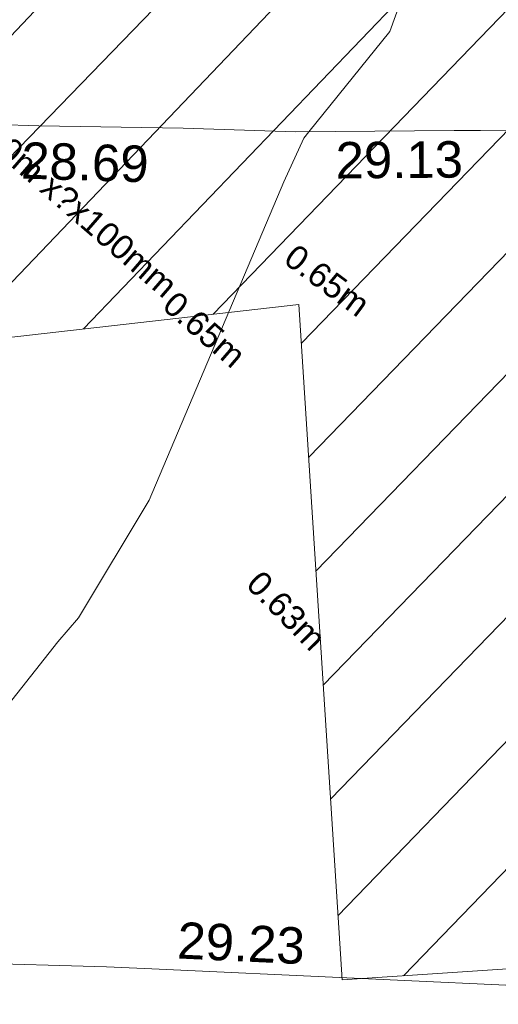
# Model space of a CAD drawing. Header units: millimetres. Extents: x -287732 to 520720, y -88450 to 287754.
# Tile 262 of 383: x 24382 to 29308, y 185160 to 195288. Entities that reach past the tile are written whole.
import ezdxf

# ---------------------------------------------------------------- set-up
doc = ezdxf.new("R2010")
doc.units = ezdxf.units.MM
for name, pattern in [('IMPORT-HIDDEN2 _3_', [4762.5, 3175, -1587.5]), ('IMPORT-UG_ELEC_QLB2 _2_', [2500, 1500, -300.0000000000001, 0, -50, 150, -300.0000000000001, 0, -200]), ('IMPORT-UG_ELEC_STREET LIGHTING_QLB2 _2_', [2700, 1500, -300.0000000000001, 0, -250, 150, -300.0000000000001, 0, -200])]:
    doc.linetypes.add(name, pattern=pattern)
doc.layers.add('00_UAV_DRIVE_WAY', color=7, linetype='Continuous', lineweight=9)
for name, color, linetype, lineweight, true_color in [('00_UAV_FOOTPATH', 7, 'Continuous', 9, 0xa50000), ('01_DTM_CONTOUR_MNR', 7, 'Continuous', 9, 0xa5a552), ('12333-PUM-2D-U-0001-C01 - Rev2_REVIT IMPORT_dwg', 7, 'Continuous', 9, 0x767676), ('PUM-CHAMBER EXTENTS', 6, 'IMPORT-HIDDEN2 _3_', 9, 0xff00ff), ('PUM-ELECTRIC-QLB2', 1, 'IMPORT-UG_ELEC_QLB2 _2_', 9, 0xff0000), ('PUM-UNABLE TO SURVEY', 190, 'Continuous', 9, 0x7f00ff)]:
    doc.layers.add(name, color=color, linetype=linetype, lineweight=lineweight, true_color=true_color)
doc.styles.add('Arial_1', font='arial.ttf', dxfattribs={"height": 250})
doc.styles.add('Swis721 Lt BT_2', font='swissl.ttf', dxfattribs={"height": 375})

# ---------------------------------------------------------------- blocks, each defined once
blk = doc.blocks.new('12333-PUM-2D-U-0001-C01 - Rev2_REVIT IMPORT_dwg_MGS62954_T2_Galway_ITM_3d_Rev1-2077680-Site Location Plan Proposed')
at = {"layer": '00_UAV_DRIVE_WAY', "color": 254, "true_color": 0xcccccc, "flags": 128}
blk.add_lwpolyline([(533935151.1490001, 725749027.8814999), (533934467.0380611, 725749034.3286189), (533934196.149, 725749036.8815001), (533932564.149, 725749052.8814999), (533931410.149, 725749109.8815), (533929926.149, 725749160.8814999), (533929492.9765826, 725749183.1847615), (533929318.9999999, 725749192.1425), (533929344.6607265, 725750246.0064324)], dxfattribs=at)
at = {"layer": '00_UAV_FOOTPATH', "color": 254, "true_color": 0xcccccc, "flags": 128}
blk.add_lwpolyline([(533925970, 725740690.0000001), (533927580.2910728, 725740631.0822601), (533930470.1490001, 725740498.8815), (533930936.1613029, 725740469.286821), (533935097.7738052, 725740204.9985504), (533935918.5063865, 725740209.2071245), (533937805.1490001, 725740218.8815), (533940913.2964685, 725740348.5431141), (533941137.149, 725740357.8815001), (533943006.1490001, 725740344.8815), (533945525.149, 725740363.8814999), (533945912.4793455, 725740371.8556033), (533948828.149, 725740431.8814999), (533950922.7365224, 725740430.6841315), (533950911.2265834, 725740430.6907111)], dxfattribs=at)
at = {"layer": '01_DTM_CONTOUR_MNR', "color": 254, "true_color": 0xcccccc, "flags": 128}
blk.add_lwpolyline([(533930340, 725731570.0000002), (533929705.1795328, 725734546.0061603), (533929265.6863477, 725735256.8083754), (533928928.0861247, 725735497.7033494), (533928694.7821859, 725735694.5313089), (533927963.8750001, 725736553.2656249), (533927667.7112389, 725736846.5709599), (533926950.8977405, 725737589.2515465), (533926954.5004421, 725737733.3244916), (533926995.0837321, 725737894.9003191), (533927061.8181818, 725738197.2727274), (533927154.3290752, 725738263.7759954), (533927490.0000001, 725738820.0000001), (533927580.0000001, 725740630.0000001), (533928494.9898551, 725741982.156976), (533930026.7013131, 725743849.7961645), (533930245.9520725, 725744093.0649126), (533930992.9834218, 725745290.3055971), (533932435.158172, 725748539.2834308), (533932648.2095386, 725748986.6757722), (533932700.0000001, 725749050.0000001), (533933553.9565516, 725750068.6999527), (533933676.4213721, 725750392.2415762)], dxfattribs=at)
at = {"layer": '00_UAV_DRIVE_WAY', "color": 251, "true_color": 0x666666, "char_height": 375, "width": 1495.902363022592, "attachment_point": 1, "line_spacing_factor": 1.005061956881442, "style": 'Swis721 Lt BT_2'}
for s, insert, rotation in [('28.69', (533929746.6895646, 725748996.3785222), 357.27548931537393), ('29.13', (533932973.6894484, 725748939.9153395), 359.4442103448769)]:
    blk.add_mtext(s, dxfattribs=dict(at, insert=insert, rotation=rotation))
at = {"layer": '00_UAV_FOOTPATH', "color": 251, "true_color": 0x666666, "insert": (533931217.0456235, 725740947.6761636), "char_height": 375, "width": 1495.902363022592, "attachment_point": 1, "rotation": 356.3662415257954, "line_spacing_factor": 1.005061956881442, "style": 'Swis721 Lt BT_2'}
blk.add_mtext('29.23', dxfattribs=at)
blk = doc.blocks.new('12333-PUM-2D-U-0001-C01 - Rev2_REVIT IMPORT_dwg-1620468-Site Location Plan Proposed')
at = {"layer": 'PUM-CHAMBER EXTENTS', "true_color": 0xfff4d4}
h = blk.add_hatch(dxfattribs=at)
h.set_pattern_fill('FP_14', style=0, pattern_type=2)
h.set_pattern_definition([(45, (-533641079.65, -725615854.3560001), (-618.7184335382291, 618.7184335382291), [])])
h.paths.add_polyline_path([(291811.3501528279, 124468.6438213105), (306011.3501528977, 125163.6438213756), (309303.3501529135, 126382.6438213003), (310276.3501529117, 133352.6438213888), (309947.3501528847, 136832.6438213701), (307059.3501528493, 139075.6438213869), (304064.350152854, 137236.6438213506), (301560.095729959, 137051.9973635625), (288639.1046682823, 134790.0492880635), (288630.6430382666, 134386.5106701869), (288258.8263998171, 134391.737187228), (288273.3501527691, 133230.6438212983), (288213.5074401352, 133220.9184094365), (288164.3501528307, 131103.6438213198), (291489.3501529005, 131422.6438213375), (291767.656290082, 125412.2684225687)])
h.paths.add_polyline_path([(313541.3501529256, 126587.6438213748), (320416.1456552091, 127718.9519342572), (320290.3501528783, 137135.6438213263), (316922.3501528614, 136404.6438212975), (313381.3501528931, 137134.6438212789), (313031.3501529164, 130202.6438213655), (313364.3812648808, 127842.0409395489)])
h.paths.add_polyline_path([(305922.0501528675, 132148.0438212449), (305930.0306085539, 132605.2438213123), (306188.7501529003, 132605.2438213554), (306180.769697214, 132148.043821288), (306133.2633083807, 132148.0438212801)])
at = {"layer": 'PUM-UNABLE TO SURVEY', "color": 7, "true_color": 0xfff4d4, "flags": 128}
blk.add_lwpolyline([(288240.6965458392, 134391.9920332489), (288164.3501528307, 131103.6438213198), (291489.3501529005, 131422.6438213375), (291811.3501528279, 124468.6438213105), (306011.3501528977, 125163.6438213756), (309303.3501529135, 126382.6438213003), (310276.3501529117, 133352.6438213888), (309947.3501528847, 136832.6438213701), (307059.3501528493, 139075.6438213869), (304064.350152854, 137236.6438213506), (301580.3501529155, 137051.6438212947)], dxfattribs=at)
blk.add_blockref('12333-PUM-2D-U-0001-C01 - Rev2_REVIT IMPORT_dwg_MGS62954_T2_Galway_ITM_3d_Rev1-2077680-Site Location Plan Proposed', (-533641079.6498471, -725615854.3561786))
at = {"layer": 'PUM-ELECTRIC-QLB2', "char_height": 250, "attachment_point": 2, "line_spacing_factor": 0.9417779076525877, "style": 'Arial_1'}
for s, insert, width, rotation in [('DP0.50m x?x100mm', (289053.9739388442, 132773.7022826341), 3893.2779916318, 318.0772359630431), ('0.65m', (291860.914565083, 131764.0321320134), 1160.025439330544, 322.4670766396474), ('0.65m', (290596.0605671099, 131275.0493302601), 1160.025439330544, 318.0772359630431), ('0.63m', (291396.6372664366, 128361.2654409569), 1160.025439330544, 313.5484303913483)]:
    blk.add_mtext(s, dxfattribs=dict(at, insert=insert, width=width, rotation=rotation))

msp = doc.modelspace()

# ---------------------------------------------------------------- block references
at = {"layer": '12333-PUM-2D-U-0001-C01 - Rev2_REVIT IMPORT_dwg', "color": 254, "linetype": 'IMPORT-UG_ELEC_STREET LIGHTING_QLB2 _2_', "true_color": 0xffd4d4, "rotation": 0.9999999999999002}
msp.add_blockref('12333-PUM-2D-U-0001-C01 - Rev2_REVIT IMPORT_dwg-1620468-Site Location Plan Proposed', (-261895.0770586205, 55869.5817132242), dxfattribs=at)

doc.saveas('drawing.dxf')
